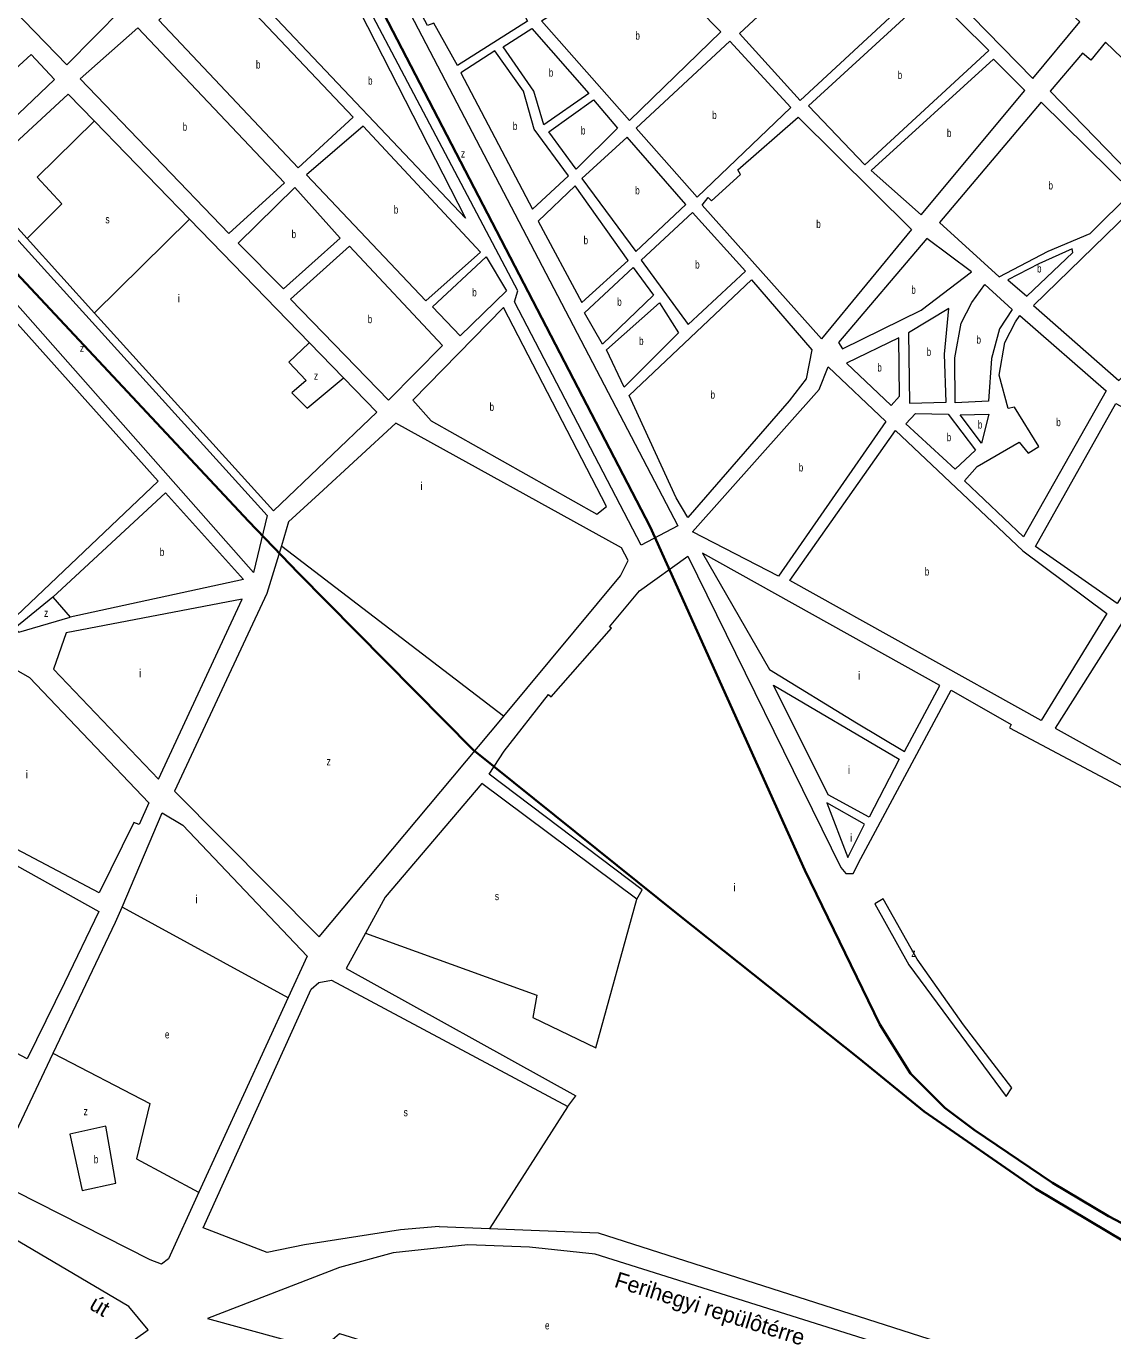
# Model space of a CAD drawing. Extents: x 639657 to 671642, y 222838 to 252123.
# Drawn here: x 655731 to 657088, y 235685 to 237316 of the extents above; entities that cross this region are included whole.
import ezdxf
from ezdxf.enums import TextEntityAlignment as Align

# ---------------------------------------------------------------- set-up
doc = ezdxf.new("R2010")
doc.units = 0
doc.header["$LTSCALE"] = 4
for name, color, linetype, lineweight in [('1', 7, 'Continuous', 13), ('21', 7, 'Continuous', 13), ('57', 7, 'Continuous', 35)]:
    doc.layers.add(name, color=color, linetype=linetype, lineweight=lineweight)
doc.layers.add('22', color=7, linetype='Continuous')
doc.layers.add('7', color=7, linetype='Continuous')

msp = doc.modelspace()

# ---------------------------------------------------------------- linework, layer by layer
at = {"layer": '1'}
for p, q in [((656002.05, 236624.62), (655785.399, 236577.458)), ((655764.06, 236602.64), (655785.399, 236577.458)), ((656246.69, 235815.78), (656309.705, 235813.299))]:
    msp.add_line(p, q, dxfattribs=at)
for points in [[(656014.621, 237611.59), (656069.959, 237601.287), (656544.737, 236691.602), (656499.158, 236667.529), (656340.899, 236971.602), (656344.697, 236985.539)], [(655620.01, 237434.63), (655781.57, 237267.83), (655850.73, 237337.77), (655636.27, 237557.5)], [(656357.13, 237322.45), (656269.34, 237267.09), (656240.08, 237320.07), (656232.1, 237317.19), (656200.53, 237376.56), (656296.21, 237438.57)], [(656621.8, 237307.02), (656697.49, 237223.49), (656870.73, 237384.12), (656848.93, 237419.16), (656766.03, 237441.25)], [(656279.5, 237076.12), (656028.45, 237341.12), (656103, 237410.12), (656110.03, 237408.15)], [(656598.65, 237309.13), (656484.32, 237198.31), (656374.31, 237322.88), (656496.98, 237400.6), (656510.46, 237398.78)], [(656962.19, 237379.28), (656901.11, 237393.88), (656873.81, 237368.48), (656988.51, 237251), (657046.91, 237321.76), (657023.27, 237343.2)], [(655896.2, 237323.87), (656070.57, 237139.13), (656139.35, 237202.62), (655964.44, 237387.34)], [(656707.86, 237216.77), (656778.47, 237142.79), (656933.36, 237285.77), (656861.19, 237357.56)], [(655798.12, 237250.52), (655984, 237056.94), (656053.31, 237120.44), (655870.12, 237314.08)], [(656433.52, 237231.96), (656377.56, 237192.97), (656364.93, 237234.84), (656326.77, 237290.54), (656362.19, 237313.44)], [(656685.89, 237214.61), (656568.91, 237102.66), (656492.62, 237188.85), (656609.68, 237297.58)], [(657191.01, 237188.89), (657079.25, 237296.24), (657061.01, 237273.76), (657050.58, 237282.63), (657009.87, 237234.87), (657121.83, 237119.47)], [(655617.9, 237172.02), (655737.016, 237280.734), (655766.07, 237249.51), (655649.59, 237138.62)], [(656273.87, 237258.07), (656363.02, 237087.33), (656408.16, 237129.27), (656365.35, 237187.29), (656352.14, 237234.84), (656316.16, 237285.44)], [(656978.15, 237235.7), (656939.02, 237275.01), (656786.16, 237135.81), (656848.8, 237080.43)], [(656383.69, 237183.99), (656439.63, 237224.06), (656469.52, 237188.81), (656417.62, 237137.57)], [(657059.95, 237056.87), (657112.36, 237109.21), (656998.9, 237221.33), (656871.59, 237070.98), (656946.35, 237003.01), (657007.32, 237035.15)], [(656836.9, 237062.06), (656724.29, 236925.51), (656575.07, 237092.61), (656582.89, 237101.93), (656586.76, 237097.73), (656622.99, 237130.86), (656619.62, 237136.69), (656695.33, 237202.49)], [(656081, 237130.26), (656229.98, 236972.83), (656298.29, 237033.61), (656151.46, 237191.1)], [(656424.9, 237125.93), (656492.18, 237034.68), (656554.64, 237093.17), (656481.63, 237177.3)], [(656014.666, 236633.283), (655625.662, 237073.782), (655661.422, 237113.401), (656031.784, 236704.436)], [(656066.19, 237114.5), (655995.54, 237045.19), (656052.28, 236988.07), (656122.73, 237051.26)], [(656370.37, 237072.47), (656425.02, 236970.7), (656482.8, 237023.17), (656416.54, 237116.59)], [(657228.47, 236998.76), (657123.92, 237098.21), (656989.15, 236967.02), (657095.7, 236873.52)], [(656498.91, 237023.57), (656557.85, 236943.39), (656629.24, 237010.16), (656562.95, 237083.17)], [(655420.61, 236885.67), (655613.9, 237061.98), (655895.37, 236747.51), (655710.05, 236571.21)], [(656855.98, 237050.72), (656745.36, 236920.66), (656750.39, 236912.73), (656848.93, 236961.41), (656911.81, 237009.14)], [(656250.89, 236917.24), (656134.62, 237041.39), (656060.71, 236975.06), (656183.13, 236848.65)], [(657038.52, 237033.24), (657037.33, 237038.05), (656995.9, 237019.29), (656957.19, 236998.99), (656980.8, 236978.63)], [(656330.65, 236985.54), (656272.97, 236929.31), (656238.22, 236965.51), (656305.42, 237027.88)], [(656514.5, 236979.91), (656450.5, 236918.69), (656428.03, 236957.88), (656488.92, 237014.72)], [(656683.7, 236847.93), (656557.45, 236702.2), (656542.87, 236726.54), (656483.8, 236854.53), (656637.03, 236999.07), (656712.28, 236911.78), (656705.12, 236875.61)], [(656912.23, 236971.01), (656928.32, 236993.43), (656962.41, 236962.05), (656946.9, 236938.03), (656936.55, 236900.71), (656933.05, 236847.45), (656891.21, 236845.33), (656890.87, 236901.72), (656898.92, 236944.9)], [(656545.76, 236932.88), (656477.63, 236865.12), (656455.51, 236911.83), (656521.72, 236970.42)], [(656236.41, 236823.12), (656443.46, 236706.34), (656455.58, 236715.78), (656326.88, 236964.49), (656213.74, 236848.88)], [(656877.86, 236906.24), (656883.42, 236963.31), (656833.14, 236933.05), (656834.28, 236844.99), (656879.91, 236846.13)], [(656972.26, 236954.78), (657079.92, 236860.24), (656976.52, 236677.72), (656902.78, 236747.86), (656918.98, 236765.99), (656971.4, 236796.3), (656982.49, 236782.61), (656995.7, 236791), (656965.47, 236840.2), (656957.45, 236838.39), (656946.2, 236880), (656953.24, 236921), (656966.56, 236946.58)], [(656821.7, 236853.81), (656820.94, 236926.84), (656755.67, 236895.14), (656811.24, 236842.27)], [(656804.76, 236822.23), (656670.48, 236628.74), (656563.27, 236684.08), (656721.58, 236862.06), (656732.66, 236890.58)], [(656991.86, 236665.75), (657092.13, 236844.43), (657108.46, 236835.7), (657197.35, 236761.1), (657172.15, 236716.43), (657264.99, 236569.95), (657211.62, 236513.3), (657109.94, 236583.82), (657166.19, 236675.46), (657145.23, 236676.01), (657093.55, 236594.69)], [(656891.13, 236762.61), (656829.55, 236819.09), (656841.58, 236832.28), (656882.43, 236831.15), (656916.86, 236786.35)], [(656924.16, 236795.12), (656897.49, 236830.45), (656933.46, 236831.34)], [(656816.87, 236810.72), (656975.87, 236660.51), (657080.98, 236582.02), (656998.91, 236448.38), (656684.81, 236623.24)], [(656768, 236445.31), (656827.98, 236409.74), (656872.12, 236491.95), (656575.75, 236657.53), (656659.44, 236511.9)], [(655896.03, 236374.93), (656000.59, 236600.01), (655780.75, 236558.04), (655764.71, 236512.41)], [(657199.06, 236500.09), (657100.06, 236570.68), (657016.35, 236438.61), (657098.6, 236392.85)], [(655821.7, 236232.86), (655607.72, 236345.71), (655637.41, 236404.47), (655639.02, 236404.51), (655698.36, 236523.1), (655734.89, 236501.99), (655883.87, 236345.62), (655871.66, 236318.45), (655865.15, 236320.98)], [(656821.25, 236399.91), (656783.85, 236327.54), (656732.66, 236355.27), (656664.22, 236492.68)], [(655778.32, 236120.57), (655731.82, 236025.4), (655502.58, 236146.99), (655601.07, 236332.65), (655821.21, 236209.75)], [(656730.99, 236345.24), (656757.18, 236276.92), (656778.16, 236318.8)]]:
    msp.add_lwpolyline(points, close=True, dxfattribs=at)
for points in [[(655731.748, 237050.863), (655666.08, 237123.45), (655783.19, 237231.14), (655815.778, 237197.532), (655934.655, 237074.933), (656084.436, 236920.462), (656127.038, 236876.526)], [(656039.64, 236710.53), (655816.068, 236957.658), (655731.748, 237050.863)], [(656127.038, 236876.526), (656168.71, 236833.55), (656039.64, 236710.53)], [(656473.33, 236629.2), (656482.699, 236648.525), (656474.6, 236664.15), (656192.45, 236819.88), (656096.89, 236731.55), (656058.564, 236696.67), (656049.481, 236666.81), (656031.26, 236606.91)], [(655764.06, 236602.64), (655904.76, 236732.94), (656002.05, 236624.62)], [(656327.87, 236410.18), (656383.04, 236480.85), (656386.34, 236477.71), (656462.07, 236563.93), (656459.34, 236565.47), (656496.89, 236610.45), (656557.397, 236653.593)], [(656557.397, 236653.593), (656748.574, 236264.633), (656754.905, 236257.031), (656763.767, 236257.031), (656773.33, 236275.71)], [(656031.26, 236606.91), (655916.03, 236360.18), (656096.79, 236177.75), (656325.76, 236451.49), (656327.507, 236453.594), (656473.33, 236629.2)], [(655764.06, 236602.64), (655716.336, 236563.854), (655721.445, 236558.742), (655785.399, 236577.458)], [(656773.33, 236275.71), (656886.23, 236486.39), (656961.44, 236443.15), (656959.39, 236439.34), (657158.21, 236333.33), (657378.83, 236212.52), (657270.12, 236001.89), (657176.314, 235828.16)], [(656493.753, 236225.079), (656500.424, 236236.759), (656309.246, 236381.194), (656327.87, 236410.18)], [(656493.753, 236225.079), (656299.87, 236369.74), (656179.34, 236227.62), (656154.655, 236182.434)], [(655850.348, 236215.117), (655900.6, 236332.94), (655926.23, 236317.46), (656081.8, 236153.58), (656058.105, 236101.954), (655946.448, 235858.678)], [(655764.427, 236032.486), (655842.25, 236196.13), (655850.348, 236215.117)], [(656154.655, 236182.434), (656130.55, 236138.31), (656417.191, 235979.297)], [(656031.77, 235783.43), (655951.93, 235814.12), (656086.61, 236112.51), (656096.07, 236120.8), (656112.11, 236123.88), (656407.254, 235965.744), (656417.191, 235979.297)], [(655885.74, 235774.25), (655688.91, 235873.69), (655764.427, 236032.486)], [(655946.448, 235858.678), (655908.24, 235775.43), (655899.72, 235768.94), (655885.74, 235774.25)], [(655897.29, 235455.343), (655979.37, 235535.22), (655905.8, 235659.02), (655869.86, 235642.76), (655854.19, 235666.34), (655883.12, 235686.86), (655858.83, 235715.78), (655653.08, 235836.91), (655571.626, 235684.928)], [(656246.69, 235815.78), (656198.13, 235811.49), (656078.45, 235792.75), (656031.77, 235783.43)], [(656309.705, 235813.299), (656445.06, 235807.97), (657053.16, 235612.8), (657269.75, 235574.98)], [(656903.413, 235635.999), (656441.67, 235781.15), (656359.45, 235789.97), (656282.25, 235792.95), (656189.32, 235783.1), (656122.19, 235764.68), (655957.202, 235701.035), (656098.855, 235662.148), (656122, 235681.97), (656924.08, 235431.03), (656944.87, 235469.78), (656948.47, 235507.93), (656958.68, 235507.97)]]:
    msp.add_lwpolyline(points, dxfattribs=at)
at = {"layer": '21'}
for points in [[(655731.748, 237050.863), (655732.248, 237051.363), (655775.084, 237094.231), (655744.434, 237127.459), (655815.278, 237197.041), (655815.778, 237197.532)], [(655816.068, 236957.658), (655816.568, 236958.152), (655934.155, 237074.439), (655934.655, 237074.933)], [(656084.436, 236920.462), (656083.936, 236919.991), (656058.603, 236896.138), (656080.314, 236873.134), (656062.435, 236857.798), (656081.591, 236838.628), (656126.538, 236876.109), (656127.038, 236876.526)], [(656049.481, 236666.81), (656049.981, 236666.427), (656327.007, 236453.977), (656327.507, 236453.594)], [(655850.348, 236215.117), (655850.848, 236214.845), (656057.605, 236102.226), (656058.105, 236101.954)], [(656154.655, 236182.434), (656368.752, 236104.995), (656363.687, 236077.121), (656442.184, 236039.112), (656493.753, 236225.079)], [(656961.92, 235989.31), (656901.54, 236067.8), (656843.62, 236150.15), (656801.44, 236225.38), (656791.03, 236219.309)], [(656791.03, 236219.309), (656833.402, 236143.003), (656954.945, 235978.297), (656961.92, 235989.31)], [(655764.427, 236032.486), (655764.927, 236032.225), (655884.916, 235969.578), (655868.313, 235900.565), (655945.948, 235858.946), (655946.448, 235858.678)], [(656407.254, 235965.744), (656406.934, 235965.244), (656310.025, 235813.799), (656309.705, 235813.299)], [(655842.771, 235869.893), (655830, 235941.462), (655785.301, 235931.237)], [(655785.301, 235931.237), (655800.626, 235860.947), (655842.771, 235869.893)]]:
    msp.add_lwpolyline(points, dxfattribs=at)
at = {"layer": '57'}
for points in [[(655560.75, 238549.596), (655838.888, 237984.728), (656510.419, 236690.524), (656703.373, 236261.239), (656797.311, 236068.188), (656835.394, 236007.224)], [(655194.015, 238248.902), (655292.399, 238244.46), (655355.87, 238224.139), (655419.342, 238165.715), (655432.037, 238114.912), (655376.181, 237721.189), (655353.332, 237576.401), (655353.332, 237457.014), (655373.643, 237378.269), (655406.648, 237332.547), (655597.063, 237136.955), (656008.36, 236697.51), (656070.563, 236632.736), (656288.906, 236411.743), (656545.331, 236205.991), (656771.291, 236025.64), (656852.535, 235959.596), (656992.172, 235863.071), (657124.194, 235784.326), (657157.833, 235765.91), (657427.225, 235685.806)], [(656835.394, 236007.224), (656878.555, 235964.042), (656914.922, 235936.803), (657013.104, 235870.396), (657082.978, 235828.897), (657140.058, 235798.932)]]:
    msp.add_lwpolyline(points, dxfattribs=at)

# ---------------------------------------------------------------- texts
at = {"layer": '22'}
for s, rotation, p in [('Ferihegyi repülôtérre', 342.55, (656581.981, 235703.698)), ('út', 329.51, (655817.673, 235707.9))]:
    msp.add_text(s, height=20, rotation=rotation, dxfattribs=at).set_placement(p, align=Align.CENTER)
at = {"layer": '7'}
for s, width, p in [('b', 0.75, (656491.833, 237299.455)), ('b', 0.75, (656017.693, 237263.235)), ('b', 0.75, (656383.635, 237253.205)), ('b', 0.75, (656819.52, 237250.175)), ('b', 0.75, (656157.777, 237243.12)), ('b', 0.75, (656587.751, 237200.12)), ('b', 0.75, (655926.148, 237185.51)), ('b', 0.75, (656338.659, 237186.385)), ('b', 0.75, (656423.716, 237180.815)), ('b', 0.75, (656881.016, 237177.72)), ('z', 0.8, (656273.696, 237152.055)), ('b', 0.75, (656491.558, 237105.99)), ('b', 0.75, (657007.916, 237112.17)), ('b', 0.75, (656189.955, 237081.965)), ('s', 0.8, (655829.578, 237069.825)), ('b', 0.75, (656717.781, 237064)), ('b', 0.75, (656062.23, 237051.285)), ('b', 0.75, (656427.063, 237043.645)), ('b', 0.75, (656566.441, 237013.28)), ('b', 0.75, (656993.611, 237008.34)), ('b', 0.75, (656287.922, 236978.595)), ('b', 0.75, (656836.495, 236981.725)), ('b', 0.75, (656469.09, 236966.705)), ('b', 0.75, (656157.338, 236945.02)), ('z', 0.8, (655797.651, 236908.796)), ('b', 0.75, (656496.395, 236917.77)), ('b', 0.75, (656917.945, 236919.38)), ('b', 0.75, (656855.723, 236904.15)), ('b', 0.75, (656794.088, 236884.555)), ('z', 0.8, (656090.109, 236874.289)), ('b', 0.75, (656585.695, 236850.635)), ('b', 0.75, (656309.631, 236835.415)), ('b', 0.75, (656919.65, 236813.23)), ('b', 0.75, (657017.592, 236816.25)), ('b', 0.75, (656880.741, 236797.445)), ('b', 0.75, (656695.917, 236759.66)), ('b', 0.75, (655897.586, 236653.945)), ('b', 0.75, (656853.292, 236629.55)), ('z', 0.8, (655752.953, 236577.789)), ('z', 0.8, (656105.995, 236392.33)), ('s', 0.8, (656316.164, 236223.823)), ('z', 0.8, (656836.52, 236152.872)), ('e', 0.75, (655903.947, 236050.94)), ('z', 0.8, (655802.399, 235954.933)), ('s', 0.8, (656202.135, 235953.655)), ('b', 0.75, (655815.17, 235894.866)), ('e', 0.75, (656378.879, 235687.176))]:
    msp.add_text(s, height=10, dxfattribs=dict(at, width=width)).set_placement(p)
for p in [(655919.87, 236970.835), (656222.91, 236736.42), (655871.724, 236502.386), (656769.854, 236499.497), (655729.965, 236375.863), (656757.193, 236381.668), (656759.726, 236296.781), (656614.127, 236234.7), (655941.966, 236219.945)]:
    msp.add_text('i', height=10, dxfattribs=at).set_placement(p)

doc.saveas('drawing.dxf')
